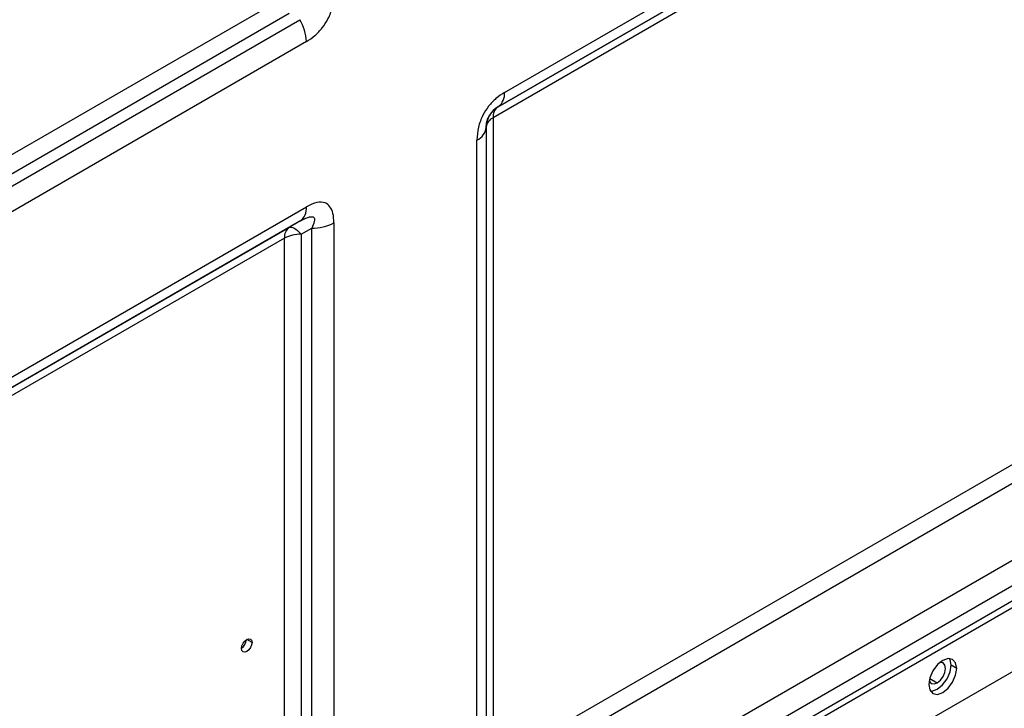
# Model space of a CAD drawing. Header units: millimetres. Extents: x 0 to 1118, y 0 to 864.
# Tile 258 of 304: x 960 to 981, y 697 to 712. Entities that reach past the tile are written whole.
import ezdxf

# ---------------------------------------------------------------- set-up
doc = ezdxf.new("R2010")
doc.units = ezdxf.units.MM

msp = doc.modelspace()

# ---------------------------------------------------------------- linework, layer by layer
at = {"color": 7, "linetype": 'Continuous', "lineweight": 25}
for p, q in [((970.7115, 710.1349), (989.7403, 721.12)), ((989.3606, 720.6753), (970.5734, 709.8297)), ((970.5734, 709.8296), (989.1367, 720.546)), ((989.0332, 720.3171), (970.4699, 709.6007)), ((949.2567, 702.456), (966.0522, 712.1518)), ((966.1558, 711.8034), (949.3602, 702.1075)), ((949.3602, 701.849), (966.3796, 711.6741)), ((966.5177, 711.2095), (949.4983, 701.3844)), ((970.5734, 709.8296), (970.5734, 709.8297)), ((970.4699, 709.6007), (970.4699, 695.9217)), ((970.3234, 709.3967), (970.3234, 695.4591)), ((970.1282, 694.9079), (970.1282, 709.1245)), ((949.4983, 697.8888), (966.5177, 707.7138)), ((966.3796, 707.4086), (949.3602, 697.5835)), ((966.3796, 707.4086), (966.1558, 707.2794)), ((966.4092, 707.4291), (966.468, 707.4552)), ((967.101, 707.377), (967.101, 693.1604)), ((922.087, 665.1001), (995.1075, 707.2539)), ((922.2048, 665.032), (995.2254, 707.1859)), ((949.3602, 697.5835), (966.1558, 707.2794)), ((966.4058, 707.135), (966.6296, 707.2643)), ((966.4058, 707.135), (966.4058, 693.4559)), ((966.6296, 693.3267), (966.6296, 707.2643)), ((966.0522, 707.0505), (949.2567, 697.3546)), ((966.0522, 693.3714), (966.0522, 707.0505)), ((970.4699, 695.9217), (989.0332, 706.638)), ((989.1367, 706.2896), (970.5734, 695.5732)), ((995.5789, 706.0291), (921.8513, 663.467)), ((926.3793, 668.4412), (990.5391, 705.4799)), ((990.6772, 705.0152), (926.5173, 667.9765)), ((980.2819, 697.9468), (980.164, 698.0148))]:
    msp.add_line(p, q, dxfattribs=at)
at = {"color": 8, "linetype": 'Continuous', "lineweight": 25}
for p, q in [((965.3678, 698.4958), (965.2558, 698.5604)), ((979.7102, 697.7325), (979.8694, 697.6406))]:
    msp.add_line(p, q, dxfattribs=at)
at = {"color": 7, "linetype": 'Continuous', "lineweight": 25, "flags": 128}
for points in [[(966.1558, 707.2794), (966.1767, 707.2865), (966.2016, 707.2862), (966.23, 707.2783), (966.2614, 707.263), (966.2953, 707.2406), (966.331, 707.2114), (966.3681, 707.176), (966.4058, 707.135)], [(965.1439, 698.3665), (965.1524, 698.4209), (965.1767, 698.4768), (965.213, 698.5258), (965.2558, 698.5604), (965.2987, 698.5753), (965.335, 698.5682), (965.3593, 698.5403), (965.3678, 698.4958)], [(965.3678, 698.4958), (965.3593, 698.4414), (965.335, 698.3854), (965.2987, 698.3364), (965.2558, 698.3018), (965.213, 698.2869), (965.1767, 698.294), (965.1524, 698.3219), (965.1439, 698.3665)], [(980.2819, 697.9468), (980.2594, 698.064), (980.1956, 698.1376), (980.1, 698.1561), (979.9872, 698.1169), (979.8745, 698.0259), (979.7789, 697.897), (979.715, 697.7498), (979.6926, 697.6066)], [(980.164, 698.0148), (980.1416, 698.1321), (980.1281, 698.1568)], [(979.6926, 697.6066), (979.715, 697.4894), (979.7789, 697.4159), (979.8745, 697.3973), (979.9872, 697.4365), (980.1, 697.5275), (980.1956, 697.6564), (980.2594, 697.8036), (980.2819, 697.9468)], [(979.7285, 697.4646), (979.7566, 697.4653), (979.8694, 697.5045), (979.9821, 697.5955), (980.0777, 697.7244), (980.1416, 697.8717), (980.164, 698.0148)], [(979.8694, 697.6406), (979.937, 697.6952), (979.9944, 697.7726), (980.0327, 697.8609), (980.0462, 697.9468), (980.0327, 698.0171), (979.9944, 698.0612), (979.937, 698.0724), (979.9207, 698.0697)], [(979.7002, 697.6878), (979.7061, 697.6723), (979.7444, 697.6282), (979.8017, 697.6171), (979.8694, 697.6406)]]:
    msp.add_lwpolyline(points, dxfattribs=at)
at = {"color": 7, "linetype": 'Continuous', "lineweight": 25}
for centre, radius, start, end in [((965.5564, 711.1766), 0.9619, 1.9565, 31.14373), ((970.3777, 710.102), 0.3354, 305.69804, 5.62038), ((970.8234, 709.3966), 0.5, 120, 180), ((970.7202, 709.6254), 0.2515, 125.69804, 185.62038), ((970.5737, 709.3717), 0.2515, 114.37466, 174.3052), ((969.9898, 709.4299), 0.3353, 294.37466, 354.3052), ((966.1839, 707.681), 0.3354, 305.69804, 5.62038), ((966.6488, 708.226), 0.9619, 268.8559, 298.04024), ((966.3025, 707.0751), 0.2515, 125.69804, 185.62038), ((966.3913, 706.4137), 0.7215, 88.8559, 118.04024), ((965.0039, 698.5765), 0.2467, 304.61534, 355.39004)]:
    msp.add_arc(centre, radius, start, end, dxfattribs=at)
for points, knots in [([(966.5177, 711.2095), (966.5788, 711.2489), (966.6958, 711.3245), (966.8563, 711.493), (966.9906, 711.7031), (967.0854, 711.9608), (967.0955, 712.1295), (967.101, 712.2198)], [0, 0, 0, 0, 0.1964277, 0.3762728, 0.5481735, 0.7578623, 1, 1, 1, 1]), ([(970.7115, 710.1349), (970.6504, 710.0954), (970.5334, 710.0198), (970.3729, 709.8514), (970.2386, 709.6413), (970.1438, 709.3835), (970.1336, 709.2149), (970.1282, 709.1245)], [0, 0, 0, 0, 0.1964277, 0.3762728, 0.5481734, 0.7578623, 1, 1, 1, 1]), ([(970.3234, 709.3967), (970.3251, 709.4339), (970.3274, 709.4875), (970.3543, 709.573), (970.3758, 709.6206), (970.3944, 709.6544), (970.415, 709.6859), (970.4444, 709.7243), (970.5011, 709.7836), (970.5437, 709.8108), (970.5734, 709.8297)], [0, 0, 0, 0, 0.2800947, 0.4025534, 0.4591688, 0.5121779, 0.5640137, 0.6198065, 0.7349016, 1, 1, 1, 1]), ([(967.101, 707.377), (967.0974, 707.4454), (967.0904, 707.5765), (967.0248, 707.724), (966.91, 707.8127), (966.7341, 707.8207), (966.5932, 707.7511), (966.5177, 707.7138)], [0, 0, 0, 0, 0.1964278, 0.3762728, 0.5481735, 0.7578623, 1, 1, 1, 1]), ([(966.3796, 707.4086), (966.4366, 707.4396), (966.5185, 707.4842), (966.61, 707.506), (966.6495, 707.504), (966.6708, 707.4948), (966.6842, 707.4787), (966.6922, 707.4494), (966.6845, 707.3795), (966.6522, 707.3116), (966.6296, 707.2643)], [0, 0, 0, 0, 0.2800947, 0.4025534, 0.4591688, 0.5121779, 0.5640137, 0.6198065, 0.7349016, 1, 1, 1, 1])]:
    msp.add_open_spline(points, degree=3, knots=knots, dxfattribs=at)

doc.saveas('drawing.dxf')
